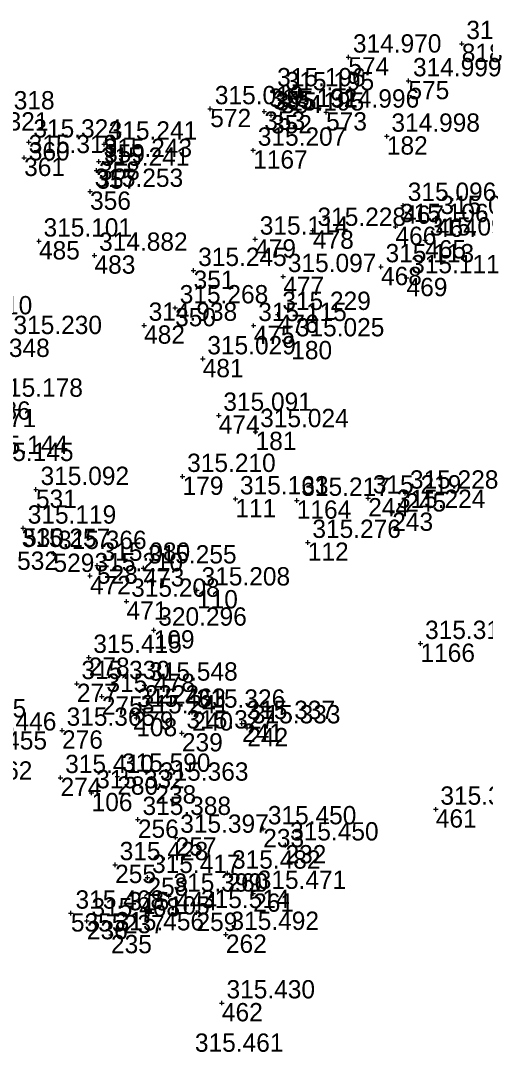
# Model space of a CAD drawing. Extents: x -829398 to -819400, y -1074439 to -1067977.
# Drawn here: x -820603.6 to -820573.1, y -1069332.4 to -1069265.1 of the extents above; entities that cross this region are included whole.
import ezdxf

# ---------------------------------------------------------------- set-up
doc = ezdxf.new("R2010")
doc.units = 0
for name, color, linetype in [('Vrstva 60', 7, 'Continuous'), ('Vrstva 61', 7, 'Continuous'), ('Čísla bodů_doměření_2012', 7, 'Continuous')]:
    doc.layers.add(name, color=color, linetype=linetype)

# ---------------------------------------------------------------- blocks, each defined once
blk = doc.blocks.new('BOD')
at = {"layer": 'Čísla bodů_doměření_2012'}
for p, q in [((-0.15, 0), (0.15, 0)), ((0, -0.15), (0, 0.15))]:
    blk.add_line(p, q, dxfattribs=at)

msp = doc.modelspace()

# ---------------------------------------------------------------- block references
at = {"layer": 'Vrstva 60'}
for p in [(-820574.692, -1069266.66), (-820574.692, -1069266.66), (-820582.123, -1069267.542), (-820582.123, -1069267.542), (-820578.187, -1069269.096), (-820578.187, -1069269.096), (-820587.087, -1069269.75), (-820587.087, -1069269.75), (-820586.531, -1069270.01), (-820586.531, -1069270.01), (-820591.171, -1069270.927), (-820591.171, -1069270.927), (-820587.629, -1069271.099), (-820587.629, -1069271.099), (-820587.185, -1069271.338), (-820587.185, -1069271.338), (-820583.58, -1069271.148), (-820583.58, -1069271.148), (-820579.6, -1069272.726), (-820579.6, -1069272.726), (-820603.059, -1069273.11), (-820603.059, -1069273.11), (-820598.125, -1069273.243), (-820598.125, -1069273.243), (-820588.356, -1069273.643), (-820588.356, -1069273.643), (-820603.364, -1069274.127), (-820603.364, -1069274.127), (-820598.463, -1069274.38), (-820598.463, -1069274.38), (-820598.634, -1069274.958), (-820598.634, -1069274.958), (-820599.046, -1069276.34), (-820599.046, -1069276.34), (-820578.529, -1069277.257), (-820578.529, -1069277.257), (-820576.39, -1069278.116), (-820576.39, -1069278.116), (-820584.444, -1069278.894), (-820584.444, -1069278.894), (-820579.035, -1069278.647), (-820579.035, -1069278.647), (-820602.393, -1069279.595), (-820602.393, -1069279.595), (-820588.228, -1069279.468), (-820588.228, -1069279.468), (-820577.088, -1069279.528), (-820577.088, -1069279.528), (-820598.754, -1069280.527), (-820598.754, -1069280.527), (-820592.261, -1069281.522), (-820592.261, -1069281.522), (-820579.984, -1069281.279), (-820579.984, -1069281.279), (-820586.386, -1069281.921), (-820586.386, -1069281.921), (-820578.308, -1069282), (-820578.308, -1069282), (-820593.47, -1069283.972), (-820593.47, -1069283.972), (-820586.749, -1069284.402), (-820586.749, -1069284.402), (-820595.505, -1069285.113), (-820595.505, -1069285.113), (-820588.327, -1069285.129), (-820588.327, -1069285.129), (-820585.863, -1069286.133), (-820585.863, -1069286.133), (-820591.663, -1069287.31), (-820591.663, -1069287.31), (-820590.614, -1069291.01), (-820590.614, -1069291.01), (-820588.2, -1069292.081), (-820588.2, -1069292.081), (-820592.984, -1069295.015), (-820592.984, -1069295.015), (-820602.59, -1069295.869), (-820602.59, -1069295.869), (-820589.524, -1069296.485), (-820589.524, -1069296.485), (-820585.503, -1069296.579), (-820585.503, -1069296.579), (-820580.82, -1069296.426), (-820580.82, -1069296.426), (-820578.39, -1069296.107), (-820578.39, -1069296.107), (-820579.245, -1069297.372), (-820579.245, -1069297.372), (-820603.43, -1069298.401), (-820603.43, -1069298.401), (-820584.779, -1069299.336), (-820584.779, -1069299.336), (-820601.441, -1069300.063), (-820601.441, -1069300.063), (-820598.588, -1069300.834), (-820598.588, -1069300.834), (-820595.546, -1069301.01), (-820595.546, -1069301.01), (-820599.052, -1069301.523), (-820599.052, -1069301.523), (-820592.039, -1069302.452), (-820592.039, -1069302.452), (-820596.653, -1069303.191), (-820596.653, -1069303.191), (-820594.876, -1069305.084), (-820594.876, -1069305.084), (-820577.396, -1069305.959), (-820577.396, -1069305.959), (-820599.133, -1069306.869), (-820599.133, -1069306.869), (-820599.911, -1069308.585), (-820599.911, -1069308.585), (-820595.474, -1069308.685), (-820598.275, -1069309.423), (-820598.275, -1069309.423), (-820596.252, -1069310.401), (-820596.252, -1069310.401), (-820592.357, -1069310.459), (-820592.357, -1069310.459), (-820596.013, -1069310.83), (-820596.013, -1069310.83), (-820589.091, -1069311.2), (-820589.091, -1069311.2), (-820600.881, -1069311.643), (-820600.881, -1069311.643), (-820593.027, -1069311.823), (-820593.027, -1069311.823), (-820588.742, -1069311.486), (-820588.742, -1069311.486), (-820600.976, -1069314.742), (-820600.976, -1069314.742), (-820597.259, -1069314.658), (-820597.259, -1069314.658), (-820594.767, -1069315.24), (-820594.767, -1069315.24), (-820598.944, -1069315.738), (-820598.944, -1069315.738), (-820576.392, -1069316.814), (-820576.392, -1069316.814), (-820595.909, -1069317.485), (-820595.909, -1069317.485), (-820587.698, -1069318.098), (-820587.698, -1069318.098), (-820593.437, -1069318.653), (-820593.437, -1069318.653), (-820586.241, -1069319.157), (-820586.241, -1069319.157), (-820597.404, -1069320.447), (-820597.404, -1069320.447), (-820595.285, -1069321.288), (-820595.285, -1069321.288), (-820590.045, -1069321.004), (-820590.045, -1069321.004), (-820593.881, -1069322.509), (-820593.881, -1069322.509), (-820588.36, -1069322.327), (-820588.36, -1069322.327), (-820600.299, -1069323.623), (-820599.252, -1069324.13), (-820599.252, -1069324.13), (-820596.831, -1069323.732), (-820596.831, -1069323.732), (-820592.074, -1069323.586), (-820592.074, -1069323.586), (-820597.673, -1069325.045), (-820597.673, -1069325.045), (-820590.145, -1069325.017), (-820590.145, -1069325.017), (-820590.406, -1069329.504), (-820590.406, -1069329.504)]:
    msp.add_blockref('BOD', p, dxfattribs=at)

# ---------------------------------------------------------------- texts
for s, p in [('818', (-820574.692, -1069267.86)), ('818', (-820574.692, -1069267.86)), ('574', (-820582.123, -1069268.742)), ('574', (-820582.123, -1069268.742)), ('575', (-820578.187, -1069270.296)), ('575', (-820578.187, -1069270.296)), ('355', (-820587.087, -1069270.95)), ('355', (-820587.087, -1069270.95)), ('354', (-820586.531, -1069271.21)), ('354', (-820586.531, -1069271.21)), ('572', (-820591.171, -1069272.127)), ('572', (-820591.171, -1069272.127)), ('353', (-820587.629, -1069272.299)), ('353', (-820587.629, -1069272.299)), ('352', (-820587.185, -1069272.538)), ('352', (-820587.185, -1069272.538)), ('573', (-820583.58, -1069272.348)), ('573', (-820583.58, -1069272.348)), ('182', (-820579.6, -1069273.926)), ('182', (-820579.6, -1069273.926)), ('360', (-820603.059, -1069274.31)), ('360', (-820603.059, -1069274.31)), ('359', (-820598.125, -1069274.443)), ('359', (-820598.125, -1069274.443)), ('361', (-820603.364, -1069275.327)), ('361', (-820603.364, -1069275.327)), ('1167', (-820588.356, -1069274.843)), ('358', (-820598.463, -1069275.58)), ('358', (-820598.463, -1069275.58)), ('357', (-820598.634, -1069276.158)), ('357', (-820598.634, -1069276.158)), ('356', (-820599.046, -1069277.54)), ('356', (-820599.046, -1069277.54)), ('467', (-820578.529, -1069278.457)), ('467', (-820578.529, -1069278.457)), ('464', (-820576.39, -1069279.316)), ('464', (-820576.39, -1069279.316)), ('478', (-820584.444, -1069280.094)), ('478', (-820584.444, -1069280.094)), ('466', (-820579.035, -1069279.847)), ('466', (-820579.035, -1069279.847)), ('485', (-820602.393, -1069280.795)), ('485', (-820602.393, -1069280.795)), ('479', (-820588.228, -1069280.668)), ('479', (-820588.228, -1069280.668)), ('465', (-820577.088, -1069280.728)), ('465', (-820577.088, -1069280.728)), ('483', (-820598.754, -1069281.727)), ('483', (-820598.754, -1069281.727)), ('351', (-820592.261, -1069282.722)), ('351', (-820592.261, -1069282.722)), ('468', (-820579.984, -1069282.479)), ('468', (-820579.984, -1069282.479)), ('477', (-820586.386, -1069283.121)), ('477', (-820586.386, -1069283.121)), ('469', (-820578.308, -1069283.2)), ('469', (-820578.308, -1069283.2)), ('350', (-820593.47, -1069285.172)), ('350', (-820593.47, -1069285.172)), ('476', (-820586.749, -1069285.602)), ('476', (-820586.749, -1069285.602)), ('482', (-820595.505, -1069286.313)), ('482', (-820595.505, -1069286.313)), ('475', (-820588.327, -1069286.329)), ('475', (-820588.327, -1069286.329)), ('348', (-820604.364, -1069287.181)), ('348', (-820604.364, -1069287.181)), ('180', (-820585.863, -1069287.333)), ('180', (-820585.863, -1069287.333)), ('481', (-820591.663, -1069288.51)), ('481', (-820591.663, -1069288.51)), ('486', (-820605.614, -1069291.289)), ('486', (-820605.614, -1069291.289)), ('474', (-820590.614, -1069292.21)), ('474', (-820590.614, -1069292.21)), ('181', (-820588.2, -1069293.281)), ('181', (-820588.2, -1069293.281)), ('179', (-820592.984, -1069296.215)), ('179', (-820592.984, -1069296.215)), ('531', (-820602.59, -1069297.069)), ('531', (-820602.59, -1069297.069)), ('244', (-820580.82, -1069297.626)), ('244', (-820580.82, -1069297.626)), ('245', (-820578.39, -1069297.307)), ('245', (-820578.39, -1069297.307)), ('111', (-820589.524, -1069297.685)), ('111', (-820589.524, -1069297.685)), ('1164', (-820585.503, -1069297.779)), ('243', (-820579.245, -1069298.572)), ('243', (-820579.245, -1069298.572)), ('530', (-820603.43, -1069299.601)), ('530', (-820603.43, -1069299.601)), ('112', (-820584.779, -1069300.536)), ('112', (-820584.779, -1069300.536)), ('532', (-820603.825, -1069301.129)), ('532', (-820603.825, -1069301.129)), ('529', (-820601.441, -1069301.263)), ('529', (-820601.441, -1069301.263)), ('528', (-820598.588, -1069302.034)), ('528', (-820598.588, -1069302.034)), ('473', (-820595.546, -1069302.21)), ('473', (-820595.546, -1069302.21)), ('472', (-820599.052, -1069302.723)), ('472', (-820599.052, -1069302.723)), ('110', (-820592.039, -1069303.652)), ('110', (-820592.039, -1069303.652)), ('471', (-820596.653, -1069304.391)), ('471', (-820596.653, -1069304.391)), ('109', (-820594.876, -1069306.284)), ('109', (-820594.876, -1069306.284)), ('1166', (-820577.396, -1069307.159)), ('278', (-820599.133, -1069308.069)), ('278', (-820599.133, -1069308.069)), ('277', (-820599.911, -1069309.785)), ('277', (-820599.911, -1069309.785)), ('2222', (-820595.474, -1069309.885)), ('275', (-820598.275, -1069310.623)), ('275', (-820598.275, -1069310.623)), ('279', (-820596.252, -1069311.601)), ('279', (-820596.252, -1069311.601)), ('240', (-820592.357, -1069311.659)), ('240', (-820592.357, -1069311.659)), ('108', (-820596.013, -1069312.03)), ('108', (-820596.013, -1069312.03)), ('241', (-820589.091, -1069312.4)), ('241', (-820589.091, -1069312.4)), ('276', (-820600.881, -1069312.843)), ('276', (-820600.881, -1069312.843)), ('239', (-820593.027, -1069313.023)), ('239', (-820593.027, -1069313.023)), ('242', (-820588.742, -1069312.686)), ('242', (-820588.742, -1069312.686)), ('274', (-820600.976, -1069315.942)), ('274', (-820600.976, -1069315.942)), ('280', (-820597.259, -1069315.858)), ('280', (-820597.259, -1069315.858)), ('238', (-820594.767, -1069316.44)), ('238', (-820594.767, -1069316.44)), ('106', (-820598.944, -1069316.938)), ('106', (-820598.944, -1069316.938)), ('461', (-820576.392, -1069318.014)), ('461', (-820576.392, -1069318.014)), ('256', (-820595.909, -1069318.685)), ('256', (-820595.909, -1069318.685)), ('257', (-820593.437, -1069319.853)), ('257', (-820593.437, -1069319.853)), ('233', (-820587.698, -1069319.298)), ('233', (-820587.698, -1069319.298)), ('232', (-820586.241, -1069320.357)), ('232', (-820586.241, -1069320.357)), ('255', (-820597.404, -1069321.647)), ('255', (-820597.404, -1069321.647)), ('258', (-820595.285, -1069322.488)), ('258', (-820595.285, -1069322.488)), ('260', (-820590.045, -1069322.204)), ('260', (-820590.045, -1069322.204)), ('105', (-820593.881, -1069323.709)), ('105', (-820593.881, -1069323.709)), ('261', (-820588.36, -1069323.527)), ('261', (-820588.36, -1069323.527)), ('5355', (-820600.299, -1069324.823)), ('237', (-820596.831, -1069324.932)), ('237', (-820596.831, -1069324.932)), ('259', (-820592.074, -1069324.786)), ('259', (-820592.074, -1069324.786)), ('236', (-820599.252, -1069325.33)), ('236', (-820599.252, -1069325.33)), ('235', (-820597.673, -1069326.245)), ('235', (-820597.673, -1069326.245)), ('262', (-820590.145, -1069326.217)), ('262', (-820590.145, -1069326.217)), ('462', (-820590.406, -1069330.704)), ('462', (-820590.406, -1069330.704))]:
    msp.add_text(s, height=1.2, dxfattribs=at).set_placement(p)
at = {"layer": 'Vrstva 61'}
for s, p in [('315.089', (-820574.392, -1069266.36)), ('314.970', (-820581.823, -1069267.242)), ('314.999', (-820577.887, -1069268.796)), ('315.196', (-820586.787, -1069269.45)), ('315.195', (-820586.231, -1069269.71)), ('315.019', (-820590.871, -1069270.627)), ('315.318', (-820607.169, -1069270.964)), ('315.192', (-820587.329, -1069270.799)), ('315.195', (-820586.885, -1069271.038)), ('314.996', (-820583.28, -1069270.848)), ('315.321', (-820607.573, -1069272.348)), ('314.998', (-820579.3, -1069272.426)), ('315.324', (-820602.759, -1069272.81)), ('315.241', (-820597.825, -1069272.943)), ('315.207', (-820588.056, -1069273.343)), ('315.319', (-820603.064, -1069273.827)), ('315.243', (-820598.163, -1069274.08)), ('315.241', (-820598.334, -1069274.658)), ('315.253', (-820598.746, -1069276.04)), ('315.096', (-820578.229, -1069276.957)), ('315.077', (-820576.09, -1069277.816)), ('315.228', (-820584.144, -1069278.594)), ('315.106', (-820578.735, -1069278.347)), ('315.101', (-820602.093, -1069279.295)), ('315.114', (-820587.928, -1069279.168)), ('315.090', (-820576.788, -1069279.228)), ('314.882', (-820598.454, -1069280.227)), ('315.245', (-820591.961, -1069281.222)), ('315.113', (-820579.684, -1069280.979)), ('315.097', (-820586.086, -1069281.621)), ('315.111', (-820578.008, -1069281.7)), ('315.268', (-820593.17, -1069283.672)), ('315.229', (-820586.449, -1069284.102)), ('315.210', (-820608.632, -1069284.388)), ('314.938', (-820595.205, -1069284.813)), ('315.115', (-820588.027, -1069284.829)), ('315.230', (-820604.064, -1069285.681)), ('315.025', (-820585.563, -1069285.833)), ('315.029', (-820591.363, -1069287.01)), ('315.178', (-820605.314, -1069289.789)), ('315.091', (-820590.314, -1069290.71)), ('315.371', (-820608.372, -1069291.78)), ('315.024', (-820587.9, -1069291.781)), ('315.144', (-820606.294, -1069293.535)), ('315.145', (-820605.929, -1069294)), ('315.210', (-820592.684, -1069294.715)), ('315.092', (-820602.29, -1069295.569)), ('315.163', (-820589.224, -1069296.185)), ('315.217', (-820585.203, -1069296.279)), ('315.219', (-820580.52, -1069296.126)), ('315.228', (-820578.09, -1069295.807)), ('315.224', (-820578.945, -1069297.072)), ('315.119', (-820603.13, -1069298.101)), ('315.257', (-820603.525, -1069299.629)), ('315.276', (-820584.479, -1069299.036)), ('315.366', (-820601.141, -1069299.763)), ('315.080', (-820598.288, -1069300.534)), ('315.255', (-820595.246, -1069300.71)), ('315.210', (-820598.752, -1069301.223)), ('315.208', (-820591.739, -1069302.152)), ('315.208', (-820596.353, -1069302.891)), ('320.296', (-820594.576, -1069304.784)), ('315.318', (-820577.096, -1069305.659)), ('315.415', (-820598.833, -1069306.569)), ('315.330', (-820599.611, -1069308.285)), ('315.548', (-820595.174, -1069308.385)), ('315.478', (-820597.975, -1069309.123)), ('315.463', (-820595.952, -1069310.101)), ('315.326', (-820592.057, -1069310.159)), ('315.445', (-820609.029, -1069310.798)), ('315.241', (-820595.713, -1069310.53)), ('315.337', (-820588.791, -1069310.9)), ('315.446', (-820607.051, -1069311.654)), ('315.365', (-820600.581, -1069311.343)), ('315.327', (-820592.727, -1069311.523)), ('315.333', (-820588.442, -1069311.186)), ('315.455', (-820607.664, -1069312.899)), ('315.410', (-820600.676, -1069314.442)), ('315.590', (-820596.959, -1069314.358)), ('315.462', (-820608.625, -1069314.871)), ('315.363', (-820594.467, -1069314.94)), ('315.332', (-820598.644, -1069315.438)), ('315.386', (-820576.092, -1069316.514)), ('315.388', (-820595.609, -1069317.185)), ('315.450', (-820587.398, -1069317.798)), ('315.397', (-820593.137, -1069318.353)), ('315.450', (-820585.941, -1069318.857)), ('315.428', (-820597.104, -1069320.147)), ('315.417', (-820594.985, -1069320.988)), ('315.482', (-820589.745, -1069320.704)), ('315.399', (-820593.581, -1069322.209)), ('315.471', (-820588.06, -1069322.027)), ('315.468', (-820599.999, -1069323.323)), ('315.468', (-820598.952, -1069323.83)), ('315.444', (-820596.531, -1069323.432)), ('315.514', (-820591.774, -1069323.286)), ('315.456', (-820597.373, -1069324.745)), ('315.492', (-820589.845, -1069324.717)), ('315.430', (-820590.106, -1069329.204)), ('315.461', (-820592.175, -1069332.7))]:
    msp.add_text(s, height=1.2, dxfattribs=at).set_placement(p)

doc.saveas('drawing.dxf')
